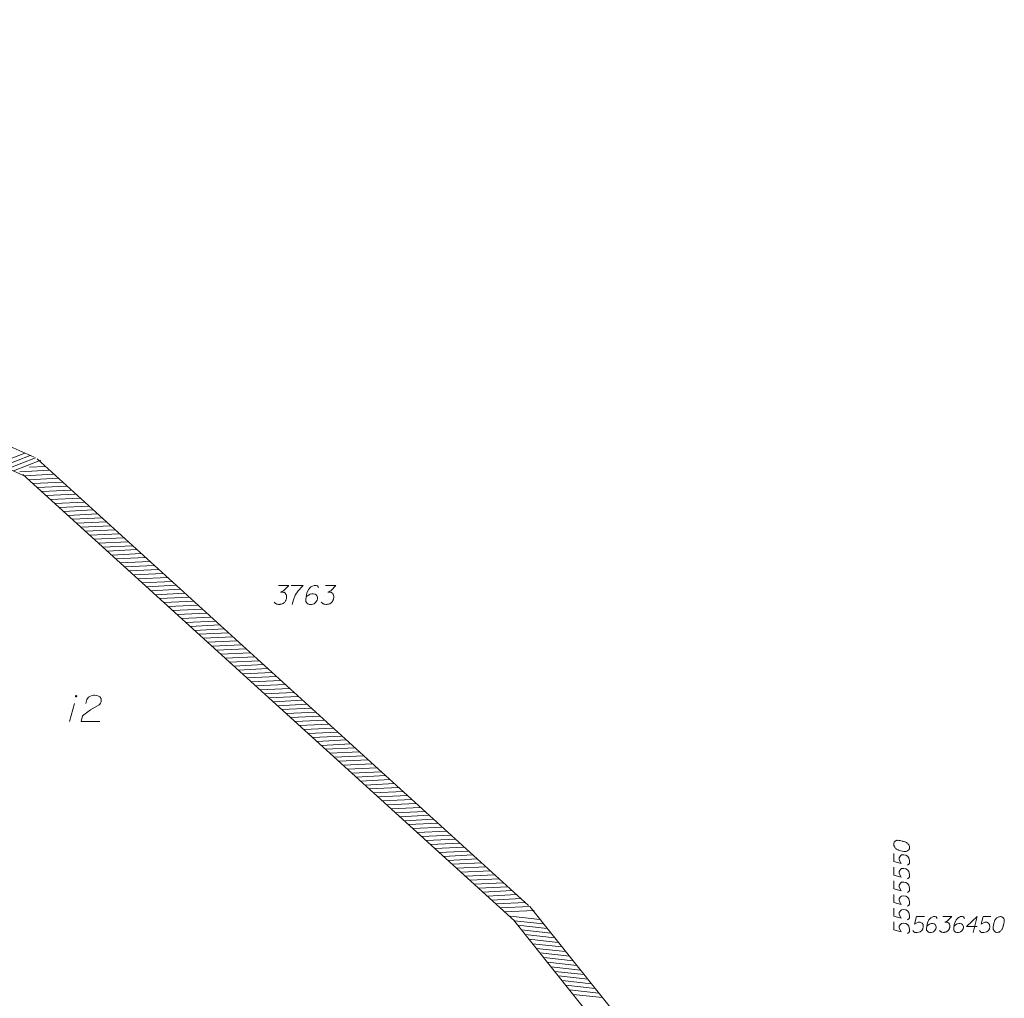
# Model space of a CAD drawing. Header units: metres. Extents: x 5555129 to 5556676, y 5635595 to 5636517.
# Tile 286 of 286: x 5556622 to 5556669, y 5636205 to 5636252. Entities that reach past the tile are written whole.
import ezdxf

# ---------------------------------------------------------------- set-up
doc = ezdxf.new("R2010")
doc.units = ezdxf.units.M
doc.header["$MEASUREMENT"] = 0
doc.layers.add('#zakres', color=7, linetype='Continuous', lineweight=18)
doc.layers.add('GESBZO_O', color=7, linetype='Continuous', lineweight=50, true_color=0x0a0909)
doc.layers.add('GSPWP2_O', color=7, linetype='Continuous', lineweight=18, true_color=0x0a0909)

# ---------------------------------------------------------------- blocks, each defined once
blk = doc.blocks.new('*U1722')
at = {"layer": 'GESBZO_O', "color": 7, "linetype": 'ByBlock', "lineweight": 18}
blk.add_line((5555510.042, 5636460.098), (5555510.279, 5636460.955), dxfattribs=at)
at = {"layer": 'GESBZO_O', "color": 7, "linetype": 'ByBlock', "lineweight": 18, "flags": 128}
blk.add_lwpolyline([(5555510.389, 5636461.299), (5555510.388, 5636461.302), (5555510.388, 5636461.305), (5555510.387, 5636461.309), (5555510.386, 5636461.312), (5555510.384, 5636461.315), (5555510.383, 5636461.317), (5555510.38, 5636461.32), (5555510.378, 5636461.322), (5555510.376, 5636461.324), (5555510.373, 5636461.326), (5555510.37, 5636461.327), (5555510.367, 5636461.329), (5555510.364, 5636461.33), (5555510.361, 5636461.33), (5555510.357, 5636461.33), (5555510.354, 5636461.33), (5555510.351, 5636461.33), (5555510.348, 5636461.329), (5555510.345, 5636461.327), (5555510.342, 5636461.326), (5555510.339, 5636461.324), (5555510.336, 5636461.322), (5555510.334, 5636461.32), (5555510.332, 5636461.317), (5555510.33, 5636461.315), (5555510.329, 5636461.312), (5555510.328, 5636461.309), (5555510.327, 5636461.305), (5555510.326, 5636461.302), (5555510.326, 5636461.299), (5555510.326, 5636461.296), (5555510.327, 5636461.293), (5555510.328, 5636461.289), (5555510.329, 5636461.286), (5555510.33, 5636461.283), (5555510.332, 5636461.281), (5555510.334, 5636461.278), (5555510.336, 5636461.276), (5555510.339, 5636461.274), (5555510.342, 5636461.272), (5555510.345, 5636461.271), (5555510.348, 5636461.269), (5555510.351, 5636461.269), (5555510.354, 5636461.268), (5555510.357, 5636461.268), (5555510.361, 5636461.268), (5555510.364, 5636461.269), (5555510.367, 5636461.269), (5555510.37, 5636461.271), (5555510.373, 5636461.272), (5555510.376, 5636461.274), (5555510.378, 5636461.276), (5555510.38, 5636461.278), (5555510.383, 5636461.281), (5555510.384, 5636461.283), (5555510.386, 5636461.286), (5555510.387, 5636461.289), (5555510.388, 5636461.293), (5555510.388, 5636461.296), (5555510.389, 5636461.299)], dxfattribs=at)

msp = doc.modelspace()

# ---------------------------------------------------------------- linework, layer by layer
at = {"layer": '#zakres', "color": 134, "linetype": 'Continuous', "lineweight": 18}
for p, q in [((5556622.9385, 5636230.96434), (5556575.76114, 5636251.73143)), ((5556622.53561, 5636230.04909), (5556575.35826, 5636250.81618)), ((5556621.18766, 5636230.64793), (5556622.49255, 5636231.15515)), ((5556621.44393, 5636230.53512), (5556622.74882, 5636231.04234)), ((5556621.70021, 5636230.42232), (5556623.00509, 5636230.92953)), ((5556646.40776, 5636209.67751), (5556623.07327, 5636230.87679)), ((5556621.95648, 5636230.30951), (5556623.26136, 5636230.81672)), ((5556622.71937, 5636230.48724), (5556623.45572, 5636230.52255)), ((5556622.26457, 5636230.26722), (5556623.66296, 5636230.33427)), ((5556645.73533, 5636208.93735), (5556622.40084, 5636230.13663)), ((5556622.47181, 5636230.07894), (5556623.87021, 5636230.14599)), ((5556622.67906, 5636229.89066), (5556624.07745, 5636229.95771)), ((5556622.8863, 5636229.70238), (5556624.2847, 5636229.76943)), ((5556623.09355, 5636229.5141), (5556624.49194, 5636229.58114)), ((5556623.30079, 5636229.32582), (5556624.69919, 5636229.39286)), ((5556623.50804, 5636229.13754), (5556624.90643, 5636229.20458)), ((5556623.71528, 5636228.94925), (5556625.11368, 5636229.0163)), ((5556623.92253, 5636228.76097), (5556625.32092, 5636228.82802)), ((5556624.12977, 5636228.57269), (5556625.52816, 5636228.63974)), ((5556624.33702, 5636228.38441), (5556625.73541, 5636228.45146)), ((5556624.54426, 5636228.19613), (5556625.94265, 5636228.26318)), ((5556624.7515, 5636228.00785), (5556626.1499, 5636228.0749)), ((5556624.95875, 5636227.81957), (5556626.35714, 5636227.88662)), ((5556625.16599, 5636227.63129), (5556626.56439, 5636227.69834)), ((5556625.37324, 5636227.44301), (5556626.77163, 5636227.51006)), ((5556625.58048, 5636227.25473), (5556626.97888, 5636227.32177)), ((5556625.78773, 5636227.06645), (5556627.18612, 5636227.13349)), ((5556625.99497, 5636226.87817), (5556627.39337, 5636226.94521)), ((5556626.20222, 5636226.68988), (5556627.60061, 5636226.75693)), ((5556626.40946, 5636226.5016), (5556627.80786, 5636226.56865)), ((5556626.61671, 5636226.31332), (5556628.0151, 5636226.38037)), ((5556626.82395, 5636226.12504), (5556628.22234, 5636226.19209)), ((5556627.0312, 5636225.93676), (5556628.42959, 5636226.00381)), ((5556627.23844, 5636225.74848), (5556628.63683, 5636225.81553)), ((5556627.44568, 5636225.5602), (5556628.84408, 5636225.62725)), ((5556627.65293, 5636225.37192), (5556629.05132, 5636225.43897)), ((5556627.86017, 5636225.18364), (5556629.25857, 5636225.25069)), ((5556628.06742, 5636224.99536), (5556629.46581, 5636225.0624)), ((5556628.27466, 5636224.80708), (5556629.67306, 5636224.87412)), ((5556628.48191, 5636224.6188), (5556629.8803, 5636224.68584)), ((5556628.68915, 5636224.43052), (5556630.08755, 5636224.49756)), ((5556628.8964, 5636224.24223), (5556630.29479, 5636224.30928)), ((5556629.10364, 5636224.05395), (5556630.50204, 5636224.121)), ((5556629.31089, 5636223.86567), (5556630.70928, 5636223.93272)), ((5556629.51813, 5636223.67739), (5556630.91652, 5636223.74444)), ((5556629.72538, 5636223.48911), (5556631.12377, 5636223.55616)), ((5556629.93262, 5636223.30083), (5556631.33101, 5636223.36788)), ((5556630.13986, 5636223.11255), (5556631.53826, 5636223.1796)), ((5556630.34711, 5636222.92427), (5556631.7455, 5636222.99132)), ((5556630.55435, 5636222.73599), (5556631.95275, 5636222.80303)), ((5556630.7616, 5636222.54771), (5556632.15999, 5636222.61475)), ((5556630.96884, 5636222.35943), (5556632.36724, 5636222.42647)), ((5556631.17609, 5636222.17115), (5556632.57448, 5636222.23819)), ((5556631.38333, 5636221.98286), (5556632.78173, 5636222.04991)), ((5556631.59058, 5636221.79458), (5556632.98897, 5636221.86163)), ((5556631.79782, 5636221.6063), (5556633.19622, 5636221.67335)), ((5556632.00507, 5636221.41802), (5556633.40346, 5636221.48507)), ((5556632.21231, 5636221.22974), (5556633.6107, 5636221.29679)), ((5556632.41956, 5636221.04146), (5556633.81795, 5636221.10851)), ((5556632.6268, 5636220.85318), (5556634.02519, 5636220.92023)), ((5556632.83405, 5636220.6649), (5556634.23244, 5636220.73195)), ((5556633.04129, 5636220.47662), (5556634.43968, 5636220.54367)), ((5556633.24853, 5636220.28834), (5556634.64693, 5636220.35538)), ((5556633.45578, 5636220.10006), (5556634.85417, 5636220.1671)), ((5556633.66302, 5636219.91178), (5556635.06142, 5636219.97882)), ((5556633.87027, 5636219.72349), (5556635.26866, 5636219.79054)), ((5556634.07751, 5636219.53521), (5556635.47591, 5636219.60226)), ((5556634.28476, 5636219.34693), (5556635.68315, 5636219.41398)), ((5556634.492, 5636219.15865), (5556635.8904, 5636219.2257)), ((5556634.69925, 5636218.97037), (5556636.09764, 5636219.03742)), ((5556634.90649, 5636218.78209), (5556636.30488, 5636218.84914)), ((5556635.11374, 5636218.59381), (5556636.51213, 5636218.66086)), ((5556635.32098, 5636218.40553), (5556636.71937, 5636218.47258)), ((5556635.52823, 5636218.21725), (5556636.92662, 5636218.2843)), ((5556635.73547, 5636218.02897), (5556637.13386, 5636218.09601)), ((5556635.94271, 5636217.84069), (5556637.34111, 5636217.90773)), ((5556636.14996, 5636217.65241), (5556637.54835, 5636217.71945)), ((5556636.3572, 5636217.46412), (5556637.7556, 5636217.53117)), ((5556636.56445, 5636217.27584), (5556637.96284, 5636217.34289)), ((5556636.77169, 5636217.08756), (5556638.17009, 5636217.15461)), ((5556636.97894, 5636216.89928), (5556638.37733, 5636216.96633)), ((5556637.18618, 5636216.711), (5556638.58458, 5636216.77805)), ((5556637.39343, 5636216.52272), (5556638.79182, 5636216.58977)), ((5556637.60067, 5636216.33444), (5556638.99907, 5636216.40149)), ((5556637.80792, 5636216.14616), (5556639.20631, 5636216.21321)), ((5556638.01516, 5636215.95788), (5556639.41355, 5636216.02493)), ((5556638.22241, 5636215.7696), (5556639.6208, 5636215.83664)), ((5556638.42965, 5636215.58132), (5556639.82804, 5636215.64836)), ((5556638.63689, 5636215.39304), (5556640.03529, 5636215.46008)), ((5556638.84414, 5636215.20476), (5556640.24253, 5636215.2718)), ((5556639.05138, 5636215.01647), (5556640.44978, 5636215.08352)), ((5556639.25863, 5636214.82819), (5556640.65702, 5636214.89524)), ((5556639.46587, 5636214.63991), (5556640.86427, 5636214.70696)), ((5556639.67312, 5636214.45163), (5556641.07151, 5636214.51868)), ((5556639.88036, 5636214.26335), (5556641.27876, 5636214.3304)), ((5556640.08761, 5636214.07507), (5556641.486, 5636214.14212)), ((5556640.29485, 5636213.88679), (5556641.69325, 5636213.95384)), ((5556640.5021, 5636213.69851), (5556641.90049, 5636213.76556)), ((5556640.70934, 5636213.51023), (5556642.10773, 5636213.57728)), ((5556640.91659, 5636213.32195), (5556642.31498, 5636213.38899)), ((5556641.12383, 5636213.13367), (5556642.52222, 5636213.20071)), ((5556641.33107, 5636212.94539), (5556642.72947, 5636213.01243)), ((5556641.53832, 5636212.7571), (5556642.93671, 5636212.82415)), ((5556641.74556, 5636212.56882), (5556643.14396, 5636212.63587)), ((5556641.95281, 5636212.38054), (5556643.3512, 5636212.44759)), ((5556642.16005, 5636212.19226), (5556643.55845, 5636212.25931)), ((5556642.3673, 5636212.00398), (5556643.76569, 5636212.07103)), ((5556642.57454, 5636211.8157), (5556643.97294, 5636211.88275)), ((5556642.78179, 5636211.62742), (5556644.18018, 5636211.69447)), ((5556642.98903, 5636211.43914), (5556644.38743, 5636211.50619)), ((5556643.19628, 5636211.25086), (5556644.59467, 5636211.31791)), ((5556643.40352, 5636211.06258), (5556644.80191, 5636211.12962)), ((5556643.61077, 5636210.8743), (5556645.00916, 5636210.94134)), ((5556643.81801, 5636210.68602), (5556645.2164, 5636210.75306)), ((5556644.02525, 5636210.49773), (5556645.42365, 5636210.56478)), ((5556644.2325, 5636210.30945), (5556645.63089, 5636210.3765)), ((5556644.43974, 5636210.12117), (5556645.83814, 5636210.18822)), ((5556644.64699, 5636209.93289), (5556646.04538, 5636209.99994)), ((5556644.85423, 5636209.74461), (5556646.25263, 5636209.81166)), ((5556645.06148, 5636209.55633), (5556646.45987, 5636209.62338)), ((5556645.26872, 5636209.36805), (5556646.66712, 5636209.4351)), ((5556668.06198, 5636182.61978), (5556646.46198, 5636209.61978)), ((5556645.54878, 5636209.16854), (5556646.94022, 5636209.01393)), ((5556667.28111, 5636181.99509), (5556645.68111, 5636208.99509)), ((5556645.7237, 5636208.94989), (5556647.11513, 5636208.79529)), ((5556645.89861, 5636208.73125), (5556647.29005, 5636208.57664)), ((5556646.07353, 5636208.51261), (5556647.46496, 5636208.358)), ((5556646.24844, 5636208.29396), (5556647.63988, 5636208.13936)), ((5556646.42336, 5636208.07532), (5556647.81479, 5636207.92071)), ((5556646.59827, 5636207.85668), (5556647.98971, 5636207.70207)), ((5556646.77319, 5636207.63803), (5556648.16462, 5636207.48343)), ((5556646.9481, 5636207.41939), (5556648.33954, 5636207.26479)), ((5556647.12301, 5636207.20075), (5556648.51445, 5636207.04614)), ((5556647.29793, 5636206.9821), (5556648.68937, 5636206.8275)), ((5556647.47284, 5636206.76346), (5556648.86428, 5636206.60886)), ((5556647.64776, 5636206.54482), (5556649.0392, 5636206.39021)), ((5556647.82267, 5636206.32617), (5556649.21411, 5636206.17157)), ((5556647.99759, 5636206.10753), (5556649.38902, 5636205.95293)), ((5556648.1725, 5636205.88889), (5556649.56394, 5636205.73428)), ((5556648.34742, 5636205.67024), (5556649.73885, 5636205.51564)), ((5556648.52233, 5636205.4516), (5556649.91377, 5636205.297))]:
    msp.add_line(p, q, dxfattribs=at)
at = {"color": 7, "linetype": 'Continuous', "lineweight": 18, "flags": 128}
for points in [[(5556663.73375, 5636212.59124), (5556663.73375, 5636212.57943), (5556663.7397, 5636212.544), (5556663.74556, 5636212.52038), (5556663.75151, 5636212.50271), (5556663.76332, 5636212.47314), (5556663.78099, 5636212.43771), (5556663.79875, 5636212.40823), (5556663.82237, 5636212.37866), (5556663.846, 5636212.36099), (5556663.87548, 5636212.34322), (5556663.90505, 5636212.32555), (5556663.94048, 5636212.30779), (5556663.9641, 5636212.29598), (5556663.99953, 5636212.28417), (5556664.05858, 5636212.2665), (5556664.14711, 5636212.24874), (5556664.21797, 5636212.23693), (5556664.28298, 5636212.23693), (5556664.33022, 5636212.24288), (5556664.38332, 5636212.2665), (5556664.41289, 5636212.28417), (5556664.44832, 5636212.31374), (5556664.47194, 5636212.34918), (5556664.4778, 5636212.36685), (5556664.48375, 5636212.40228), (5556664.48375, 5636212.43185), (5556664.4778, 5636212.47909), (5556664.46599, 5636212.52038), (5556664.44832, 5636212.54995), (5556664.41875, 5636212.59124), (5556664.40108, 5636212.609), (5556664.37746, 5636212.63262), (5556664.35384, 5636212.65029), (5556664.33608, 5636212.6621), (5556664.3066, 5636212.67391), (5556664.29479, 5636212.67986), (5556664.26522, 5636212.69167), (5556664.22978, 5636212.70348), (5556664.19435, 5636212.71529), (5556664.17073, 5636212.72115), (5556664.15306, 5636212.72711), (5556664.12944, 5636212.73296), (5556664.07625, 5636212.74477), (5556664.04677, 5636212.75073), (5556664.0172, 5636212.75659), (5556663.97591, 5636212.76254), (5556663.92272, 5636212.7684), (5556663.90505, 5636212.7684), (5556663.88143, 5636212.76254), (5556663.85781, 5636212.75659), (5556663.82237, 5636212.73892), (5556663.79875, 5636212.72115), (5556663.78099, 5636212.70348), (5556663.76332, 5636212.67986), (5556663.75151, 5636212.65624), (5556663.74556, 5636212.63848), (5556663.7397, 5636212.62081), (5556663.73375, 5636212.59124)], [(5556663.73375, 5636212.13659), (5556663.73375, 5636211.76452), (5556664.08806, 5636211.67004), (5556663.99953, 5636211.84133), (5556663.99953, 5636211.94167), (5556664.05263, 5636212.02435), (5556664.11168, 5636212.07159), (5556664.21211, 5636212.0834), (5556664.31246, 5636212.06573), (5556664.39513, 5636212.01849), (5556664.46013, 5636211.93581), (5556664.48375, 5636211.79409), (5556664.48375, 5636211.6878), (5556664.46013, 5636211.63461), (5556664.39513, 5636211.58737)], [(5556663.73375, 5636211.48702), (5556663.73375, 5636211.11495), (5556664.08806, 5636211.02047), (5556663.99953, 5636211.19177), (5556663.99953, 5636211.29211), (5556664.05263, 5636211.37478), (5556664.11168, 5636211.42202), (5556664.21211, 5636211.43383), (5556664.31246, 5636211.41616), (5556664.39513, 5636211.36892), (5556664.46013, 5636211.28625), (5556664.48375, 5636211.14452), (5556664.48375, 5636211.03823), (5556664.46013, 5636210.98504), (5556664.39513, 5636210.9378)], [(5556663.73375, 5636210.83746), (5556663.73375, 5636210.46539), (5556664.08806, 5636210.3709), (5556663.99953, 5636210.5422), (5556663.99953, 5636210.64254), (5556664.05263, 5636210.72521), (5556664.11168, 5636210.77245), (5556664.21211, 5636210.78426), (5556664.31246, 5636210.76659), (5556664.39513, 5636210.71935), (5556664.46013, 5636210.63668), (5556664.48375, 5636210.49496), (5556664.48375, 5636210.38867), (5556664.46013, 5636210.33547), (5556664.39513, 5636210.28823)], [(5556663.73375, 5636210.18789), (5556663.73375, 5636209.81582), (5556664.08806, 5636209.72134), (5556663.99953, 5636209.89263), (5556663.99953, 5636209.99297), (5556664.05263, 5636210.07565), (5556664.11168, 5636210.12289), (5556664.21211, 5636210.1347), (5556664.31246, 5636210.11703), (5556664.39513, 5636210.06979), (5556664.46013, 5636209.98712), (5556664.48375, 5636209.84539), (5556664.48375, 5636209.7391), (5556664.46013, 5636209.68591), (5556664.39513, 5636209.63867)], [(5556663.73375, 5636209.53832), (5556663.73375, 5636209.16625), (5556664.08806, 5636209.07177), (5556663.99953, 5636209.24307), (5556663.99953, 5636209.34341), (5556664.05263, 5636209.42608), (5556664.11168, 5636209.47332), (5556664.21211, 5636209.48513), (5556664.31246, 5636209.46746), (5556664.39513, 5636209.42022), (5556664.46013, 5636209.33755), (5556664.48375, 5636209.19582), (5556664.48375, 5636209.08953), (5556664.46013, 5636209.03634), (5556664.39513, 5636208.9891)], [(5556663.73375, 5636208.88876), (5556663.73375, 5636208.51669), (5556664.08806, 5636208.4222), (5556663.99953, 5636208.5935), (5556663.99953, 5636208.69384), (5556664.05263, 5636208.77651), (5556664.11168, 5636208.82375), (5556664.21211, 5636208.83556), (5556664.31246, 5636208.8179), (5556664.39513, 5636208.77065), (5556664.46013, 5636208.68798), (5556664.48375, 5636208.54626), (5556664.48375, 5636208.43997), (5556664.46013, 5636208.38677), (5556664.39513, 5636208.33953)], [(5556665.194, 5636209.14495), (5556664.82193, 5636209.14495), (5556664.72745, 5636208.79064), (5556664.89874, 5636208.87917), (5556664.99908, 5636208.87917), (5556665.08176, 5636208.82607), (5556665.129, 5636208.76702), (5556665.14081, 5636208.66659), (5556665.12314, 5636208.56625), (5556665.0759, 5636208.48357), (5556664.99322, 5636208.41857), (5556664.8515, 5636208.39495), (5556664.74521, 5636208.39495), (5556664.69202, 5636208.41857), (5556664.64477, 5636208.48357)], [(5556665.80218, 5636209.06228), (5556665.75494, 5636209.12719), (5556665.70184, 5636209.14495), (5556665.61917, 5636209.14495), (5556665.56012, 5636209.12133), (5556665.52469, 5636209.10952), (5556665.49512, 5636209.09176), (5556665.40063, 5636208.98547), (5556665.33572, 5636208.84374), (5556665.31796, 5636208.76702), (5556665.29434, 5636208.59573), (5556665.29434, 5636208.5072), (5556665.31796, 5636208.47176), (5556665.3652, 5636208.42452), (5556665.38296, 5636208.41271), (5556665.44202, 5636208.39495), (5556665.51874, 5636208.39495), (5556665.57779, 5636208.40676), (5556665.61917, 5636208.41857), (5556665.67822, 5636208.46581), (5556665.73727, 5636208.5603), (5556665.75494, 5636208.61935), (5556665.75494, 5636208.66659), (5556665.72546, 5636208.7434), (5556665.70184, 5636208.77288), (5556665.66046, 5636208.7965), (5556665.5896, 5636208.81426), (5556665.5365, 5636208.81426), (5556665.4715, 5636208.7965), (5556665.43021, 5636208.77883), (5556665.35934, 5636208.73159), (5556665.32391, 5636208.70202), (5556665.30615, 5636208.68435)], [(5556666.07382, 5636209.14495), (5556666.48718, 5636209.14495), (5556666.29227, 5636208.94418), (5556666.16235, 5636208.87917), (5556666.26865, 5636208.87917), (5556666.29227, 5636208.87331), (5556666.30408, 5636208.86736), (5556666.31589, 5636208.8615), (5556666.3277, 5636208.85555), (5556666.35132, 5636208.83788), (5556666.36313, 5636208.82012), (5556666.37494, 5636208.80245), (5556666.38089, 5636208.78469), (5556666.3927, 5636208.7434), (5556666.39856, 5636208.70797), (5556666.39856, 5636208.69021), (5556666.39856, 5636208.66659), (5556666.3927, 5636208.63116), (5556666.38675, 5636208.60754), (5556666.38089, 5636208.58392), (5556666.37494, 5636208.56625), (5556666.36908, 5636208.55444), (5556666.36313, 5636208.54263), (5556666.35727, 5636208.53082), (5556666.34546, 5636208.51305), (5556666.3277, 5636208.48943), (5556666.31003, 5636208.47176), (5556666.29822, 5636208.45995), (5556666.28046, 5636208.44814), (5556666.26279, 5636208.43633), (5556666.23917, 5636208.42452), (5556666.22735, 5636208.41857), (5556666.18597, 5636208.40676), (5556666.15054, 5636208.4009), (5556666.12692, 5636208.39495), (5556666.08563, 5636208.39495), (5556666.03839, 5636208.4009), (5556666.02063, 5636208.40676), (5556666.00296, 5636208.41271), (5556665.9852, 5636208.41857), (5556665.96753, 5636208.43038), (5556665.94977, 5636208.44219), (5556665.92029, 5636208.46581), (5556665.90253, 5636208.48943)], [(5556667.09537, 5636209.06228), (5556667.04813, 5636209.12719), (5556666.99502, 5636209.14495), (5556666.91235, 5636209.14495), (5556666.8533, 5636209.12133), (5556666.81787, 5636209.10952), (5556666.7883, 5636209.09176), (5556666.69382, 5636208.98547), (5556666.62891, 5636208.84374), (5556666.61114, 5636208.76702), (5556666.58752, 5636208.59573), (5556666.58752, 5636208.5072), (5556666.61114, 5636208.47176), (5556666.65839, 5636208.42452), (5556666.67615, 5636208.41271), (5556666.7352, 5636208.39495), (5556666.81192, 5636208.39495), (5556666.87097, 5636208.40676), (5556666.91235, 5636208.41857), (5556666.9714, 5636208.46581), (5556667.03046, 5636208.5603), (5556667.04813, 5636208.61935), (5556667.04813, 5636208.66659), (5556667.01865, 5636208.7434), (5556666.99502, 5636208.77288), (5556666.95364, 5636208.7965), (5556666.88278, 5636208.81426), (5556666.82968, 5636208.81426), (5556666.76468, 5636208.7965), (5556666.72339, 5636208.77883), (5556666.65253, 5636208.73159), (5556666.61709, 5636208.70202), (5556666.59933, 5636208.68435)], [(5556667.70355, 5636208.67254), (5556667.19571, 5636208.67254), (5556667.70355, 5636209.14495), (5556667.50278, 5636208.39495)], [(5556668.35312, 5636209.14495), (5556667.98105, 5636209.14495), (5556667.88657, 5636208.79064), (5556668.05786, 5636208.87917), (5556668.1582, 5636208.87917), (5556668.24087, 5636208.82607), (5556668.28812, 5636208.76702), (5556668.29993, 5636208.66659), (5556668.28226, 5636208.56625), (5556668.23501, 5636208.48357), (5556668.15234, 5636208.41857), (5556668.01062, 5636208.39495), (5556667.90433, 5636208.39495), (5556667.85113, 5636208.41857), (5556667.80389, 5636208.48357)], [(5556668.80777, 5636209.14495), (5556668.79596, 5636209.14495), (5556668.76053, 5636209.139), (5556668.73691, 5636209.13314), (5556668.71924, 5636209.12719), (5556668.68967, 5636209.11538), (5556668.65423, 5636209.09771), (5556668.62475, 5636209.07995), (5556668.59518, 5636209.05633), (5556668.57751, 5636209.03271), (5556668.55975, 5636209.00323), (5556668.54208, 5636208.97366), (5556668.52432, 5636208.93823), (5556668.51251, 5636208.91461), (5556668.5007, 5636208.87917), (5556668.48303, 5636208.82012), (5556668.46527, 5636208.73159), (5556668.45346, 5636208.66073), (5556668.45346, 5636208.59573), (5556668.45941, 5636208.54849), (5556668.48303, 5636208.49539), (5556668.5007, 5636208.46581), (5556668.53027, 5636208.43038), (5556668.5657, 5636208.40676), (5556668.58337, 5636208.4009), (5556668.6188, 5636208.39495), (5556668.64838, 5636208.39495), (5556668.69562, 5636208.4009), (5556668.73691, 5636208.41271), (5556668.76648, 5636208.43038), (5556668.80777, 5636208.45995), (5556668.82553, 5636208.47762), (5556668.84915, 5636208.50124), (5556668.86682, 5636208.52487), (5556668.87863, 5636208.54263), (5556668.89044, 5636208.57211), (5556668.89639, 5636208.58392), (5556668.9082, 5636208.61349), (5556668.92001, 5636208.64892), (5556668.93182, 5636208.68435), (5556668.93768, 5636208.70797), (5556668.94363, 5636208.72564), (5556668.94949, 5636208.74926), (5556668.9613, 5636208.80245), (5556668.96725, 5636208.83193), (5556668.97311, 5636208.8615), (5556668.97906, 5636208.90279), (5556668.98492, 5636208.95599), (5556668.98492, 5636208.97366), (5556668.97906, 5636208.99728), (5556668.97311, 5636209.0209), (5556668.95544, 5636209.05633), (5556668.93768, 5636209.07995), (5556668.92001, 5636209.09771), (5556668.89639, 5636209.11538), (5556668.87277, 5636209.12719), (5556668.85501, 5636209.13314), (5556668.83734, 5636209.139), (5556668.80777, 5636209.14495)]]:
    msp.add_lwpolyline(points, dxfattribs=at)
at = {"layer": 'GESBZO_O', "color": 7, "linetype": 'Continuous', "lineweight": 18, "flags": 128}
msp.add_lwpolyline([(5556625.39158, 5636219.26206), (5556625.44071, 5636219.44898), (5556625.51944, 5636219.56708), (5556625.6081, 5636219.61637), (5556625.6966, 5636219.64582), (5556625.76557, 5636219.65574), (5556625.8147, 5636219.65574), (5556625.90336, 5636219.64582), (5556625.96241, 5636219.62613), (5556625.99186, 5636219.61637), (5556626.05091, 5636219.58677), (5556626.08051, 5636219.5474), (5556626.10019, 5636219.50803), (5556626.10996, 5636219.47858), (5556626.11988, 5636219.43921), (5556626.11988, 5636219.38993), (5556626.10996, 5636219.3408), (5556626.10019, 5636219.31119), (5556626.08051, 5636219.27183), (5556626.05091, 5636219.23246), (5556626.02146, 5636219.20301), (5556625.61786, 5636218.95688), (5556625.23411, 5636218.67154), (5556625.16514, 5636218.40574), (5556626.06083, 5636218.40574)], dxfattribs=at)
at = {"layer": 'GSPWP2_O', "color": 7, "linetype": 'Continuous', "lineweight": 18, "flags": 128}
for points in [[(5556634.5271, 5636224.86743), (5556635.02313, 5636224.86743), (5556634.78923, 5636224.6265), (5556634.63333, 5636224.5485), (5556634.76088, 5636224.5485), (5556634.78923, 5636224.54147), (5556634.8034, 5636224.53433), (5556634.81757, 5636224.5273), (5556634.83175, 5636224.52016), (5556634.86009, 5636224.49895), (5556634.87426, 5636224.47764), (5556634.88844, 5636224.45643), (5556634.89558, 5636224.43512), (5556634.90975, 5636224.38557), (5556634.91678, 5636224.34306), (5556634.91678, 5636224.32174), (5556634.91678, 5636224.2934), (5556634.90975, 5636224.25088), (5556634.90261, 5636224.22254), (5556634.89558, 5636224.19419), (5556634.88844, 5636224.17299), (5556634.8814, 5636224.15881), (5556634.87426, 5636224.14464), (5556634.86723, 5636224.13047), (5556634.85306, 5636224.10916), (5556634.83175, 5636224.08081), (5556634.81054, 5636224.05961), (5556634.79637, 5636224.04544), (5556634.77506, 5636224.03126), (5556634.75385, 5636224.01709), (5556634.72551, 5636224.00292), (5556634.71134, 5636223.99578), (5556634.66168, 5636223.98161), (5556634.61916, 5636223.97457), (5556634.59082, 5636223.96743), (5556634.54127, 5636223.96743), (5556634.48458, 5636223.97457), (5556634.46327, 5636223.98161), (5556634.44206, 5636223.98875), (5556634.42075, 5636223.99578), (5556634.39954, 5636224.00995), (5556634.37823, 5636224.02412), (5556634.34286, 5636224.05247), (5556634.32154, 5636224.08081)], [(5556635.14354, 5636224.86743), (5556635.71043, 5636224.86743), (5556635.67506, 5636224.83195), (5556635.4695, 5636224.61233), (5556635.32778, 5636224.41392), (5556635.24275, 5636224.18002), (5556635.18606, 5636223.96743)], [(5556636.44026, 5636224.76823), (5556636.38357, 5636224.84612), (5556636.31984, 5636224.86743), (5556636.22064, 5636224.86743), (5556636.14978, 5636224.83909), (5556636.10726, 5636224.82492), (5556636.07177, 5636224.8036), (5556635.95839, 5636224.67605), (5556635.8805, 5636224.50598), (5556635.85919, 5636224.41392), (5556635.83084, 5636224.20836), (5556635.83084, 5636224.10213), (5556635.85919, 5636224.05961), (5556635.91588, 5636224.00292), (5556635.93719, 5636223.98875), (5556636.00805, 5636223.96743), (5556636.10012, 5636223.96743), (5556636.17098, 5636223.98161), (5556636.22064, 5636223.99578), (5556636.2915, 5636224.05247), (5556636.36236, 5636224.16585), (5556636.38357, 5636224.23671), (5556636.38357, 5636224.2934), (5556636.34819, 5636224.38557), (5556636.31984, 5636224.42095), (5556636.27019, 5636224.44929), (5556636.18515, 5636224.47061), (5556636.12143, 5636224.47061), (5556636.04343, 5636224.44929), (5556635.99388, 5636224.42809), (5556635.90885, 5636224.3714), (5556635.86633, 5636224.33591), (5556635.84502, 5636224.31471)], [(5556636.76622, 5636224.86743), (5556637.26225, 5636224.86743), (5556637.02835, 5636224.6265), (5556636.87246, 5636224.5485), (5556637.00001, 5636224.5485), (5556637.02835, 5636224.54147), (5556637.04253, 5636224.53433), (5556637.0567, 5636224.5273), (5556637.07087, 5636224.52016), (5556637.09921, 5636224.49895), (5556637.11339, 5636224.47764), (5556637.12756, 5636224.45643), (5556637.1347, 5636224.43512), (5556637.14887, 5636224.38557), (5556637.1559, 5636224.34306), (5556637.1559, 5636224.32174), (5556637.1559, 5636224.2934), (5556637.14887, 5636224.25088), (5556637.14173, 5636224.22254), (5556637.1347, 5636224.19419), (5556637.12756, 5636224.17299), (5556637.12053, 5636224.15881), (5556637.11339, 5636224.14464), (5556637.10636, 5636224.13047), (5556637.09218, 5636224.10916), (5556637.07087, 5636224.08081), (5556637.04967, 5636224.05961), (5556637.03549, 5636224.04544), (5556637.01418, 5636224.03126), (5556636.99298, 5636224.01709), (5556636.96463, 5636224.00292), (5556636.95046, 5636223.99578), (5556636.9008, 5636223.98161), (5556636.85828, 5636223.97457), (5556636.82994, 5636223.96743), (5556636.78039, 5636223.96743), (5556636.7237, 5636223.97457), (5556636.70239, 5636223.98161), (5556636.68119, 5636223.98875), (5556636.65987, 5636223.99578), (5556636.63867, 5636224.00995), (5556636.61735, 5636224.02412), (5556636.58198, 5636224.05247), (5556636.56067, 5636224.08081)]]:
    msp.add_lwpolyline(points, dxfattribs=at)

# ---------------------------------------------------------------- block references
at = {"layer": 'GESBZO_O', "color": 7, "linetype": 'Continuous', "lineweight": 18}
msp.add_blockref('*U1722', (1114.57154, -241.69257), dxfattribs=at)

doc.saveas('drawing.dxf')
